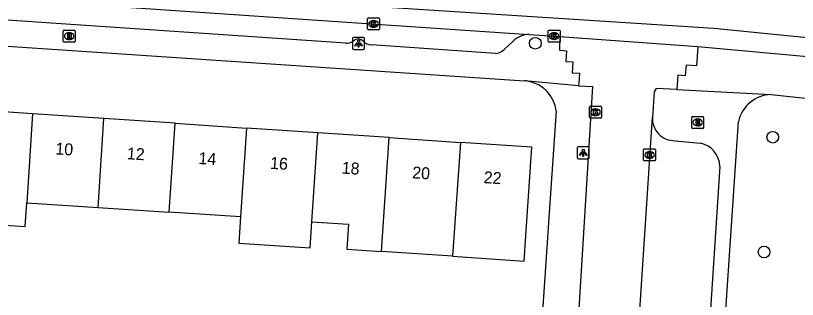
# Model space of a CAD drawing. Extents: x 161848 to 162726, y 385382 to 386521.
# Drawn here: x 162073.2 to 162138.9, y 385716.9 to 385740.7 of the extents above; entities that cross this region are included whole.
import ezdxf

# ---------------------------------------------------------------- set-up
doc = ezdxf.new("R2010")
doc.units = 0
for name, color, linetype in [('IMGEO_Boom', 7, 'Continuous'), ('IMGEO_Brandkraan', 7, 'Continuous'), ('IMGEO_Kolk', 7, 'Continuous'), ('IMGEO_Lichtpunt', 7, 'Continuous'), ('IMGEO_Pand', 7, 'Continuous'), ('IMGEO_Pand_nummerreeks', 7, 'Continuous'), ('IMGEO_Rijbaan_lokaal_gesloten', 7, 'Continuous'), ('IMGEO_Rijbaan_lokaal_open', 7, 'Continuous'), ('IMGEO_Rioolput', 7, 'Continuous'), ('IMGEO_Voetpad_open', 7, 'Continuous')]:
    doc.layers.add(name, color=color, linetype=linetype)

msp = doc.modelspace()

# ---------------------------------------------------------------- linework, layer by layer
at = {"layer": 'IMGEO_Boom'}
for centre in [(162116.881, 385738.437), (162136.819, 385730.554), (162136.089, 385720.923)]:
    msp.add_circle(centre, 0.489, dxfattribs=at)
at = {"layer": 'IMGEO_Brandkraan'}
for p, q in [((162077.243, 385738.602), (162077.243, 385739.454)), ((162077.318, 385739.528), (162078.17, 385739.528)), ((162077.731, 385739.308), (162077.756, 385739.308)), ((162078.244, 385739.454), (162078.244, 385738.602)), ((162077.754, 385738.748), (162077.729, 385738.748)), ((162078.17, 385738.528), (162077.318, 385738.528))]:
    msp.add_line(p, q, dxfattribs=at)
for points in [[(162077.243, 385738.602), (162077.243, 385739.454)], [(162077.318, 385739.528), (162078.17, 385739.528)], [(162078.244, 385739.454), (162078.244, 385738.602)], [(162077.591, 385739.228), (162077.591, 385738.828), (162077.804, 385738.828)], [(162077.822, 385739.228), (162077.591, 385739.228)], [(162077.77, 385739.147), (162077.716, 385739.147), (162077.716, 385739.071)], [(162077.716, 385739.071), (162077.769, 385739.071)], [(162077.778, 385738.995), (162077.716, 385738.995), (162077.716, 385738.914)], [(162077.716, 385738.914), (162077.778, 385738.914)], [(162078.17, 385738.528), (162077.318, 385738.528)]]:
    msp.add_lwpolyline(points, dxfattribs=at)
for centre, radius, start, end in [((162077.32, 385739.452), 0.0765, 91.55205, 178.44795), ((162077.32, 385739.452), 0.0765, 91.55205, 178.44795), ((162078.168, 385739.452), 0.0765, 1.55205, 88.44795), ((162078.168, 385739.452), 0.0765, 1.55205, 88.44795), ((162077.771, 385739.109), 0.0379, 267.82845, 90.93552), ((162077.779, 385738.954), 0.0404, 269.87594, 90.50774), ((162077.81, 385739.079), 0.251, 268.66757, 293.53466), ((162077.826, 385739.083), 0.145, 59.4692, 91.53667), ((162077.851, 385739.13), 0.0922, 285.51372, 58.15012), ((162077.856, 385738.938), 0.105, 301.31148, 78.98903), ((162077.32, 385738.604), 0.0765, 181.55205, 268.44795), ((162077.32, 385738.604), 0.0765, 181.55205, 268.44795), ((162078.168, 385738.604), 0.0765, 271.55205, 358.44795), ((162078.168, 385738.604), 0.0765, 271.55205, 358.44795)]:
    msp.add_arc(centre, radius, start, end, dxfattribs=at)
for centre, major_axis, ratio, start_param, end_param in [((162077.73, 385739.028), (-0.387, 0.002), 0.722429, 4.712389, 7.853982), ((162077.755, 385739.028), (-0.39, 0.002), 0.717154, 1.570796, 4.712389)]:
    msp.add_ellipse(centre, major_axis=major_axis, ratio=ratio, start_param=start_param, end_param=end_param, dxfattribs=at)
at = {"layer": 'IMGEO_Kolk'}
for p, q in [((162102.797, 385739.631), (162102.797, 385740.483)), ((162102.872, 385740.557), (162103.724, 385740.557)), ((162103.285, 385740.337), (162103.31, 385740.337)), ((162103.798, 385740.483), (162103.798, 385739.631)), ((162103.724, 385739.557), (162102.872, 385739.557)), ((162103.308, 385739.777), (162103.283, 385739.777)), ((162117.957, 385738.61), (162117.957, 385739.462)), ((162118.032, 385739.536), (162118.884, 385739.536)), ((162118.445, 385739.316), (162118.47, 385739.316)), ((162118.958, 385739.462), (162118.958, 385738.61)), ((162118.468, 385738.756), (162118.443, 385738.756)), ((162118.884, 385738.536), (162118.032, 385738.536)), ((162121.436, 385732.221), (162121.436, 385733.073)), ((162121.511, 385733.147), (162122.363, 385733.147)), ((162121.924, 385732.927), (162121.949, 385732.927)), ((162122.437, 385733.073), (162122.437, 385732.221)), ((162122.363, 385732.147), (162121.511, 385732.147)), ((162121.947, 385732.367), (162121.922, 385732.367)), ((162125.977, 385728.637), (162125.977, 385729.489)), ((162126.052, 385729.563), (162126.904, 385729.563)), ((162126.978, 385729.489), (162126.978, 385728.637)), ((162126.488, 385728.783), (162126.463, 385728.783)), ((162126.465, 385729.343), (162126.49, 385729.343)), ((162126.904, 385728.563), (162126.052, 385728.563))]:
    msp.add_line(p, q, dxfattribs=at)
for points in [[(162102.797, 385739.631), (162102.797, 385740.483)], [(162102.872, 385740.557), (162103.724, 385740.557)], [(162103.118, 385740.257), (162103.241, 385740.257), (162103.241, 385740.106), (162103.371, 385740.257), (162103.535, 385740.257), (162103.389, 385740.106), (162103.542, 385739.857), (162103.39, 385739.857), (162103.305, 385740.021), (162103.241, 385739.954), (162103.241, 385739.857), (162103.118, 385739.857), (162103.118, 385740.257)], [(162103.798, 385740.483), (162103.798, 385739.631)], [(162103.724, 385739.557), (162102.872, 385739.557)], [(162117.957, 385738.61), (162117.957, 385739.462)], [(162118.032, 385739.536), (162118.884, 385739.536)], [(162118.958, 385739.462), (162118.958, 385738.61)], [(162118.278, 385739.236), (162118.401, 385739.236), (162118.401, 385739.085), (162118.531, 385739.236), (162118.695, 385739.236), (162118.549, 385739.085), (162118.702, 385738.836), (162118.55, 385738.836), (162118.465, 385739), (162118.401, 385738.933), (162118.401, 385738.836), (162118.278, 385738.836), (162118.278, 385739.236)], [(162118.884, 385738.536), (162118.032, 385738.536)], [(162121.436, 385732.221), (162121.436, 385733.073)], [(162121.511, 385733.147), (162122.363, 385733.147)], [(162121.757, 385732.847), (162121.88, 385732.847), (162121.88, 385732.696), (162122.01, 385732.847), (162122.174, 385732.847), (162122.028, 385732.696), (162122.181, 385732.447), (162122.029, 385732.447), (162121.944, 385732.611), (162121.88, 385732.544), (162121.88, 385732.447), (162121.757, 385732.447), (162121.757, 385732.847)], [(162122.437, 385733.073), (162122.437, 385732.221)], [(162122.363, 385732.147), (162121.511, 385732.147)], [(162125.977, 385728.637), (162125.977, 385729.489)], [(162126.052, 385729.563), (162126.904, 385729.563)], [(162126.978, 385729.489), (162126.978, 385728.637)], [(162126.298, 385729.263), (162126.421, 385729.263), (162126.421, 385729.112), (162126.551, 385729.263), (162126.715, 385729.263), (162126.569, 385729.112), (162126.722, 385728.863), (162126.57, 385728.863), (162126.485, 385729.027), (162126.421, 385728.96), (162126.421, 385728.863), (162126.298, 385728.863), (162126.298, 385729.263)], [(162126.904, 385728.563), (162126.052, 385728.563)]]:
    msp.add_lwpolyline(points, dxfattribs=at)
for centre, start, end in [((162102.874, 385740.481), 91.55205, 178.44795), ((162102.874, 385740.481), 91.55205, 178.44795), ((162103.722, 385740.481), 1.55205, 88.44795), ((162103.722, 385740.481), 1.55205, 88.44795), ((162102.874, 385739.633), 181.55205, 268.44795), ((162102.874, 385739.633), 181.55205, 268.44795), ((162103.722, 385739.633), 271.55205, 358.44795), ((162103.722, 385739.633), 271.55205, 358.44795), ((162118.034, 385739.46), 91.55205, 178.44795), ((162118.034, 385739.46), 91.55205, 178.44795), ((162118.882, 385739.46), 1.55205, 88.44795), ((162118.882, 385739.46), 1.55205, 88.44795), ((162118.034, 385738.612), 181.55205, 268.44795), ((162118.034, 385738.612), 181.55205, 268.44795), ((162118.882, 385738.612), 271.55205, 358.44795), ((162118.882, 385738.612), 271.55205, 358.44795), ((162121.513, 385733.071), 91.55205, 178.44795), ((162121.513, 385733.071), 91.55205, 178.44795), ((162122.361, 385733.071), 1.55205, 88.44795), ((162122.361, 385733.071), 1.55205, 88.44795), ((162121.513, 385732.223), 181.55205, 268.44795), ((162121.513, 385732.223), 181.55205, 268.44795), ((162122.361, 385732.223), 271.55205, 358.44795), ((162122.361, 385732.223), 271.55205, 358.44795), ((162126.054, 385729.487), 91.55205, 178.44795), ((162126.054, 385729.487), 91.55205, 178.44795), ((162126.902, 385729.487), 1.55205, 88.44795), ((162126.902, 385729.487), 1.55205, 88.44795), ((162126.054, 385728.639), 181.55205, 268.44795), ((162126.054, 385728.639), 181.55205, 268.44795), ((162126.902, 385728.639), 271.55205, 358.44795), ((162126.902, 385728.639), 271.55205, 358.44795)]:
    msp.add_arc(centre, 0.0765, start, end, dxfattribs=at)
for centre, major_axis, ratio, start_param, end_param in [((162103.284, 385740.057), (-0.387, 0.002), 0.722429, 4.712389, 7.853982), ((162103.309, 385740.057), (-0.39, 0.002), 0.717154, 1.570796, 4.712389), ((162118.444, 385739.036), (-0.387, 0.002), 0.722429, 4.712389, 7.853982), ((162118.469, 385739.036), (-0.39, 0.002), 0.717154, 1.570796, 4.712389), ((162121.923, 385732.647), (-0.387, 0.002), 0.722429, 4.712389, 7.853982), ((162121.948, 385732.647), (-0.39, 0.002), 0.717154, 1.570796, 4.712389), ((162126.464, 385729.063), (-0.387, 0.002), 0.722429, 4.712389, 7.853982), ((162126.489, 385729.063), (-0.39, 0.002), 0.717154, 1.570796, 4.712389)]:
    msp.add_ellipse(centre, major_axis=major_axis, ratio=ratio, start_param=start_param, end_param=end_param, dxfattribs=at)
at = {"layer": 'IMGEO_Lichtpunt'}
for p, q in [((162101.54, 385738.816), (162101.54, 385738.009)), ((162101.54, 385738.816), (162101.54, 385738.009)), ((162102.442, 385738.911), (162101.634, 385738.911)), ((162102.442, 385738.911), (162101.634, 385738.911)), ((162102.536, 385738.009), (162102.536, 385738.816)), ((162102.536, 385738.009), (162102.536, 385738.816)), ((162101.634, 385737.915), (162102.442, 385737.915)), ((162101.634, 385737.915), (162102.442, 385737.915)), ((162120.401, 385729.649), (162120.401, 385728.842)), ((162120.401, 385729.649), (162120.401, 385728.842)), ((162121.303, 385729.744), (162120.495, 385729.744)), ((162121.303, 385729.744), (162120.495, 385729.744)), ((162121.397, 385728.842), (162121.397, 385729.649)), ((162121.397, 385728.842), (162121.397, 385729.649)), ((162120.495, 385728.748), (162121.303, 385728.748)), ((162120.495, 385728.748), (162121.303, 385728.748))]:
    msp.add_line(p, q, dxfattribs=at)
for points in [[(162101.914, 385738.48), (162101.953, 385738.452), (162101.765, 385738.19), (162101.727, 385738.217), (162101.914, 385738.48)], [(162102.016, 385738.432), (162102.063, 385738.432), (162102.063, 385738.11), (162102.016, 385738.11), (162102.016, 385738.432)], [(162102.126, 385738.452), (162102.164, 385738.479), (162102.351, 385738.217), (162102.312, 385738.189), (162102.126, 385738.452)], [(162120.775, 385729.313), (162120.814, 385729.285), (162120.626, 385729.023), (162120.588, 385729.05), (162120.775, 385729.313)], [(162120.877, 385729.265), (162120.924, 385729.265), (162120.924, 385728.943), (162120.877, 385728.943), (162120.877, 385729.265)], [(162120.987, 385729.285), (162121.025, 385729.312), (162121.212, 385729.05), (162121.173, 385729.022), (162120.987, 385729.285)]]:
    msp.add_lwpolyline(points, dxfattribs=at)
for centre in [(162102.039, 385738.614), (162120.9, 385729.447)]:
    msp.add_circle(centre, 0.0994, dxfattribs=at)
for centre, start, end in [((162101.634, 385738.816), 90, 180), ((162101.634, 385738.816), 90, 180), ((162102.442, 385738.816), 0, 90), ((162102.442, 385738.816), 0, 90), ((162101.634, 385738.009), 180, 270), ((162101.634, 385738.009), 180, 270), ((162102.442, 385738.009), 270, 0), ((162102.442, 385738.009), 270, 360), ((162120.495, 385729.649), 90, 180), ((162120.495, 385729.649), 90, 180), ((162121.303, 385729.649), 0, 90), ((162121.303, 385729.649), 0, 90), ((162120.495, 385728.842), 180, 270), ((162120.495, 385728.842), 180, 270), ((162121.303, 385728.842), 270, 0), ((162121.303, 385728.842), 270, 360)]:
    msp.add_arc(centre, 0.0946, start, end, dxfattribs=at)
at = {"layer": 'IMGEO_Pand'}
for points in [[(162074.671, 385732.526), (162068.685, 385732.927)], [(162074.671, 385732.526), (162074.176, 385725.051)], [(162080.657, 385732.125), (162074.671, 385732.526)], [(162080.161, 385724.654), (162080.657, 385732.125)], [(162086.643, 385731.724), (162080.657, 385732.125)], [(162086.147, 385724.257), (162086.643, 385731.724)], [(162086.643, 385731.724), (162092.627, 385731.324)], [(162092.627, 385731.324), (162092.132, 385723.86)], [(162098.613, 385730.923), (162092.627, 385731.324)], [(162098.118, 385723.463), (162098.613, 385730.923)], [(162104.599, 385730.522), (162098.613, 385730.923)], [(162103.965, 385720.958), (162104.599, 385730.522)], [(162104.599, 385730.522), (162110.585, 385730.121)], [(162110.585, 385730.121), (162109.926, 385720.563)], [(162109.926, 385720.563), (162115.943, 385720.163), (162116.083, 385722.272), (162116.577, 385729.72), (162110.585, 385730.121)], [(162068.058, 385723.465), (162074.044, 385723.068), (162074.176, 385725.051)], [(162074.176, 385725.051), (162080.161, 385724.654)], [(162080.161, 385724.654), (162086.147, 385724.257)], [(162092.132, 385723.86), (162086.147, 385724.257)], [(162092.132, 385723.86), (162091.987, 385721.664), (162097.973, 385721.267), (162098.118, 385723.463)], [(162098.118, 385723.463), (162101.188, 385723.259), (162101.048, 385721.151), (162103.965, 385720.958)], [(162109.926, 385720.563), (162103.965, 385720.958)]]:
    msp.add_lwpolyline(points, dxfattribs=at)
at = {"layer": 'IMGEO_Rijbaan_lokaal_gesloten'}
for points in [[(162186.826, 385734.287), (162184.65, 385734.497), (162177.9, 385735.148), (162157.058, 385737.16), (162131.864, 385739.672), (162089.667, 385742.424), (162064.724, 385744.182), (162040.807, 385745.812)], [(162051.772, 385743.57), (162077.603, 385741.806), (162103.122, 385740.074), (162116.37, 385739.177)], [(162116.37, 385739.177), (162118.946, 385739.003)], [(162118.946, 385739.003), (162130.535, 385738.163)], [(162130.535, 385738.163), (162140.975, 385737.205), (162162.35, 385735.171), (162179.488, 385733.543)]]:
    msp.add_lwpolyline(points, dxfattribs=at)
at = {"layer": 'IMGEO_Rijbaan_lokaal_open'}
for points in [[(162118.946, 385739.003), (162118.901, 385737.857), (162119.499, 385737.808), (162119.456, 385736.912), (162120.028, 385736.871), (162119.987, 385735.962), (162120.582, 385735.922), (162120.521, 385735.073), (162120.507, 385734.873)], [(162130.535, 385738.163), (162130.427, 385736.537), (162129.535, 385736.6), (162129.449, 385735.702), (162128.857, 385735.748), (162128.767, 385734.548)], [(162120.507, 385734.873), (162121.694, 385734.795), (162120.393, 385713.89)], [(162128.767, 385734.548), (162127.016, 385734.647), (162126.853, 385734.358), (162126.713, 385732.225)], [(162125.234, 385709.628), (162126.713, 385732.225)]]:
    msp.add_lwpolyline(points, dxfattribs=at)
at = {"layer": 'IMGEO_Rioolput'}
for p, q in [((162130.011, 385731.364), (162130.011, 385732.216)), ((162130.086, 385732.29), (162130.938, 385732.29)), ((162130.499, 385732.07), (162130.524, 385732.07)), ((162131.012, 385732.216), (162131.012, 385731.364)), ((162130.522, 385731.51), (162130.497, 385731.51)), ((162130.938, 385731.29), (162130.086, 385731.29))]:
    msp.add_line(p, q, dxfattribs=at)
for points in [[(162130.011, 385731.364), (162130.011, 385732.216)], [(162130.086, 385732.29), (162130.938, 385732.29)], [(162131.012, 385732.216), (162131.012, 385731.364)], [(162130.6, 385731.988), (162130.348, 385731.99), (162130.348, 385731.59)], [(162130.348, 385731.59), (162130.472, 385731.59), (162130.472, 385731.752), (162130.483, 385731.752)], [(162130.526, 385731.909), (162130.472, 385731.909), (162130.472, 385731.828)], [(162130.472, 385731.828), (162130.524, 385731.828)], [(162130.53, 385731.723), (162130.601, 385731.59), (162130.741, 385731.59), (162130.676, 385731.716)], [(162130.938, 385731.29), (162130.086, 385731.29)]]:
    msp.add_lwpolyline(points, dxfattribs=at)
for centre, radius, start, end in [((162130.088, 385732.214), 0.0765, 91.55205, 178.44795), ((162130.088, 385732.214), 0.0765, 91.55205, 178.44795), ((162130.936, 385732.214), 0.0765, 1.55205, 88.44795), ((162130.936, 385732.214), 0.0765, 1.55205, 88.44795), ((162130.482, 385731.699), 0.0533, 26.02933, 88.69889), ((162130.508, 385732.017), 0.19, 274.7715, 282.96867), ((162130.532, 385731.813), 0.0964, 77.00612, 93.18647), ((162130.546, 385731.87), 0.0378, 276.66336, 79.67722), ((162130.599, 385731.878), 0.109, 350.36119, 89.41601), ((162130.597, 385731.878), 0.112, 277.58423, 350.98172), ((162130.581, 385731.663), 0.108, 29.51342, 73.79051), ((162130.088, 385731.366), 0.0765, 181.55205, 268.44795), ((162130.088, 385731.366), 0.0765, 181.55205, 268.44795), ((162130.936, 385731.366), 0.0765, 271.55205, 358.44795), ((162130.936, 385731.366), 0.0765, 271.55205, 358.44795)]:
    msp.add_arc(centre, radius, start, end, dxfattribs=at)
for centre, major_axis, ratio, start_param, end_param in [((162130.498, 385731.79), (-0.387, 0.002), 0.722429, 4.712389, 7.853982), ((162130.523, 385731.79), (-0.39, 0.002), 0.717154, 1.570796, 4.712389)]:
    msp.add_ellipse(centre, major_axis=major_axis, ratio=ratio, start_param=start_param, end_param=end_param, dxfattribs=at)
at = {"layer": 'IMGEO_Voetpad_open'}
for points in [[(162100.969, 385738.434), (162054.362, 385741.601)], [(162050.825, 385739.638), (162115.981, 385735.292)], [(162113.549, 385737.582), (162103.114, 385738.294)], [(162114.983, 385738.582), (162114.252, 385737.91)], [(162120.507, 385734.873), (162116.289, 385735.249)], [(162128.767, 385734.548), (162136.686, 385734.13)], [(162136.686, 385734.13), (162155.429, 385732.115)], [(162118.638, 385732.761), (162118.056, 385724.2), (162117.352, 385713.847)], [(162131.03, 385706.552), (162132.244, 385706.463), (162133.941, 385731.866)], [(162128.618, 385730.26), (162130.752, 385730.04)], [(162132.371, 385728.103), (162131.381, 385713.099)]]:
    msp.add_lwpolyline(points, dxfattribs=at)
for centre, radius, start, end in [((162101.02, 385739.486), 1.053, 267.24955, 310.32335), ((162102.027, 385738.289), 0.511, 43.2384, 129.54761), ((162103.171, 385739.325), 1.032, 221.62201, 266.86174), ((162116.42, 385737.146), 2.031, 91.41271, 135.02435), ((162113.5, 385738.605), 1.024, 272.76349, 317.26138), ((162115.672, 385731.951), 3.356, 79.39627, 84.7083), ((162115.725, 385732.363), 2.941, 7.77546, 78.93245), ((162136.749, 385731.257), 2.874, 91.26386, 167.76588), ((162128.568, 385732.117), 1.858, 176.68239, 271.54114), ((162130.347, 385728.056), 2.025, 1.33015, 78.44954)]:
    msp.add_arc(centre, radius, start, end, dxfattribs=at)

# ---------------------------------------------------------------- texts
at = {"layer": 'IMGEO_Pand_nummerreeks'}
for s, rotation, p in [('10', 356.16942, (162076.558, 385729.112)), ('12', 356.16942, (162082.562, 385728.71)), ('14', 356.16942, (162088.576, 385728.308)), ('16', 356.16691, (162094.587, 385727.905)), ('18', 356.16942, (162100.6, 385727.503)), ('20', 356.16942, (162106.52, 385727.106)), ('22', 356.16942, (162112.525, 385726.704))]:
    msp.add_text(s, height=1, rotation=rotation, dxfattribs=at).set_placement(p)

doc.saveas('drawing.dxf')
